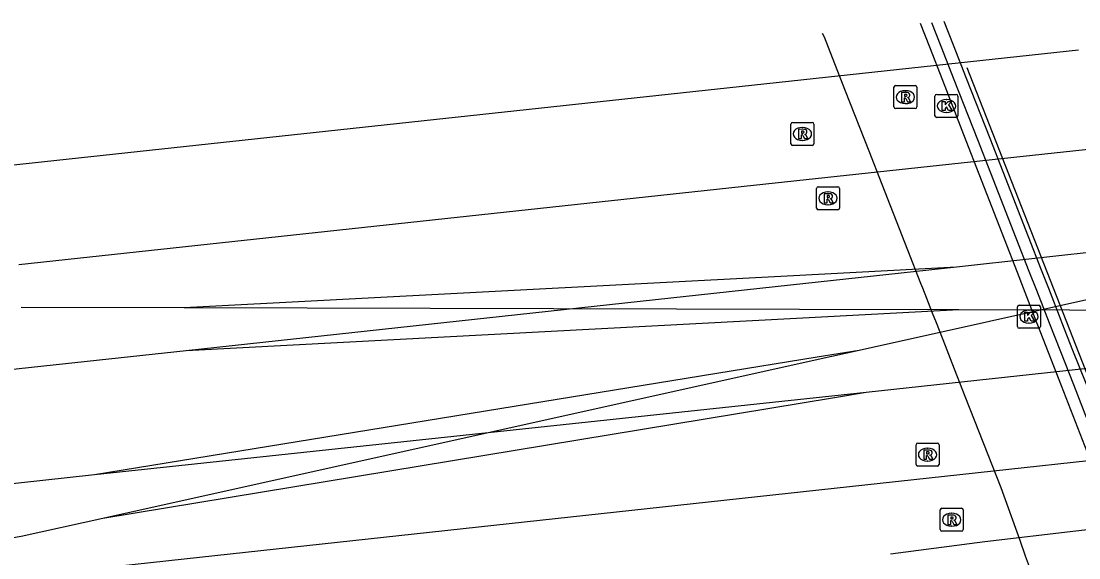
# Model space of a CAD drawing. Extents: x 160676 to 161153, y 383244 to 383713.
# Drawn here: x 161062.94 to 161108.91, y 383680.95 to 383704.29 of the extents above; entities that cross this region are included whole.
import ezdxf

# ---------------------------------------------------------------- set-up
doc = ezdxf.new("R2010")
doc.units = 0
for name, color, linetype in [('IMGEO_Fietspad_open', 7, 'Continuous'), ('IMGEO_Kolk', 7, 'Continuous'), ('IMGEO_Lijnafwatering', 7, 'Continuous'), ('IMGEO_Muur', 7, 'Continuous'), ('IMGEO_Rijbaan_lokaal_gesloten', 7, 'Continuous'), ('IMGEO_Rioolput', 7, 'Continuous'), ('IMGEO_Spoor', 7, 'Continuous'), ('IMGEO_Spoorbaan_halfverhard', 7, 'Continuous')]:
    doc.layers.add(name, color=color, linetype=linetype)

msp = doc.modelspace()

# ---------------------------------------------------------------- linework, layer by layer
at = {"layer": 'IMGEO_Fietspad_open'}
msp.add_lwpolyline([(161108.924, 383674.525), (161106.927, 383680.134), (161106.763, 383680.56), (161106.595, 383681.016), (161106.352, 383681.71), (161105.533, 383683.987), (161104.969, 383685.426), (161103.974, 383687.967), (161103.407, 383689.413), (161103.11, 383690.171), (161102.717, 383691.173), (161102.556, 383691.584), (161102.13, 383692.673), (161102.047, 383692.884), (161101.481, 383694.329), (161100.361, 383697.187), (161099.793, 383698.635), (161098.772, 383701.242), (161098.204, 383702.691), (161097.85, 383703.595), (161097.766, 383703.744)], dxfattribs=at)
at = {"layer": 'IMGEO_Kolk'}
for p, q in [((161102.655, 383700.171), (161102.655, 383701.023)), ((161102.73, 383701.097), (161103.582, 383701.097)), ((161103.143, 383700.877), (161103.168, 383700.877)), ((161103.656, 383701.023), (161103.656, 383700.171)), ((161103.166, 383700.317), (161103.141, 383700.317)), ((161103.582, 383700.097), (161102.73, 383700.097)), ((161106.24, 383691.01), (161106.24, 383691.862)), ((161106.315, 383691.936), (161107.167, 383691.936)), ((161106.728, 383691.716), (161106.753, 383691.716)), ((161107.241, 383691.862), (161107.241, 383691.01)), ((161106.751, 383691.156), (161106.726, 383691.156)), ((161107.167, 383690.936), (161106.315, 383690.936))]:
    msp.add_line(p, q, dxfattribs=at)
for points in [[(161102.655, 383700.171), (161102.655, 383701.023)], [(161102.73, 383701.097), (161103.582, 383701.097)], [(161102.976, 383700.797), (161103.099, 383700.797), (161103.099, 383700.646), (161103.229, 383700.797), (161103.393, 383700.797), (161103.247, 383700.646), (161103.4, 383700.397), (161103.248, 383700.397), (161103.163, 383700.561), (161103.099, 383700.494), (161103.099, 383700.397), (161102.976, 383700.397), (161102.976, 383700.797)], [(161103.656, 383701.023), (161103.656, 383700.171)], [(161103.582, 383700.097), (161102.73, 383700.097)], [(161106.24, 383691.01), (161106.24, 383691.862)], [(161106.315, 383691.936), (161107.167, 383691.936)], [(161106.561, 383691.636), (161106.684, 383691.636), (161106.684, 383691.485), (161106.814, 383691.636), (161106.978, 383691.636), (161106.832, 383691.485), (161106.985, 383691.236), (161106.833, 383691.236), (161106.748, 383691.4), (161106.684, 383691.333), (161106.684, 383691.236), (161106.561, 383691.236), (161106.561, 383691.636)], [(161107.241, 383691.862), (161107.241, 383691.01)], [(161107.167, 383690.936), (161106.315, 383690.936)]]:
    msp.add_lwpolyline(points, dxfattribs=at)
for centre, start, end in [((161102.732, 383701.021), 91.552, 178.448), ((161102.732, 383701.021), 91.552, 178.448), ((161103.58, 383701.021), 1.552, 88.448), ((161103.58, 383701.021), 1.552, 88.448), ((161102.732, 383700.173), 181.552, 268.448), ((161102.732, 383700.173), 181.552, 268.448), ((161103.58, 383700.173), 271.552, 358.448), ((161103.58, 383700.173), 271.552, 358.448), ((161106.317, 383691.86), 91.552, 178.448), ((161106.317, 383691.86), 91.552, 178.448), ((161107.165, 383691.86), 1.552, 88.448), ((161107.165, 383691.86), 1.552, 88.448), ((161106.317, 383691.012), 181.552, 268.448), ((161106.317, 383691.012), 181.552, 268.448), ((161107.165, 383691.012), 271.552, 358.448), ((161107.165, 383691.012), 271.552, 358.448)]:
    msp.add_arc(centre, 0.0765, start, end, dxfattribs=at)
for centre, major_axis, ratio, start_param, end_param in [((161103.142, 383700.597), (-0.387, 0.002), 0.722429, 4.712389, 7.853982), ((161103.167, 383700.597), (-0.39, 0.002), 0.717154, 1.570796, 4.712389), ((161106.727, 383691.436), (-0.387, 0.002), 0.722429, 4.712389, 7.853982), ((161106.752, 383691.436), (-0.39, 0.002), 0.717154, 1.570796, 4.712389)]:
    msp.add_ellipse(centre, major_axis=major_axis, ratio=ratio, start_param=start_param, end_param=end_param, dxfattribs=at)
at = {"layer": 'IMGEO_Lijnafwatering'}
msp.add_lwpolyline([(161104.046, 383702.275), (161111.839, 383682.366)], dxfattribs=at)
at = {"layer": 'IMGEO_Muur'}
for points in [[(161110.589, 383682.158), (161109.731, 383684.365), (161109.166, 383685.82), (161108.154, 383688.425), (161107.591, 383689.871), (161107.127, 383691.067), (161107.086, 383691.173), (161106.577, 383692.481), (161106.503, 383692.673), (161106.236, 383693.359), (161105.674, 383694.804), (161104.575, 383697.634), (161104.012, 383699.083), (161102.995, 383701.698), (161102.432, 383703.147), (161102.03, 383704.181)], [(161102.508, 383704.23), (161102.912, 383703.198), (161103.479, 383701.75), (161104.502, 383699.135), (161105.069, 383697.687), (161106.175, 383694.861), (161106.741, 383693.416), (161107.064, 383692.59), (161107.618, 383691.173), (161108.106, 383689.928), (161108.672, 383688.481), (161109.694, 383685.87), (161110.261, 383684.421), (161111.104, 383682.245)]]:
    msp.add_lwpolyline(points, dxfattribs=at)
at = {"layer": 'IMGEO_Rijbaan_lokaal_gesloten'}
msp.add_lwpolyline([(161103.043, 383704.285), (161103.446, 383703.256), (161104.013, 383701.807), (161105.037, 383699.192), (161105.604, 383697.744), (161106.708, 383694.921), (161107.274, 383693.476), (161107.589, 383692.673), (161108.13, 383691.29), (161108.176, 383691.173), (161108.64, 383689.986), (161109.206, 383688.54), (161110.229, 383685.927), (161110.796, 383684.478), (161111.66, 383682.271), (161111.913, 383681.625)], dxfattribs=at)
at = {"layer": 'IMGEO_Rioolput'}
for p, q in [((161100.869, 383700.556), (161100.869, 383701.408)), ((161100.944, 383701.482), (161101.796, 383701.482)), ((161101.357, 383701.262), (161101.382, 383701.262)), ((161101.87, 383701.408), (161101.87, 383700.556)), ((161101.38, 383700.702), (161101.355, 383700.702)), ((161101.796, 383700.482), (161100.944, 383700.482)), ((161096.395, 383698.956), (161096.395, 383699.808)), ((161096.47, 383699.882), (161097.322, 383699.882)), ((161097.396, 383699.808), (161097.396, 383698.956)), ((161096.883, 383699.662), (161096.908, 383699.662)), ((161097.322, 383698.882), (161096.47, 383698.882)), ((161096.906, 383699.102), (161096.881, 383699.102)), ((161097.507, 383696.158), (161097.507, 383697.01)), ((161097.582, 383697.084), (161098.434, 383697.084)), ((161098.508, 383697.01), (161098.508, 383696.158)), ((161097.995, 383696.864), (161098.02, 383696.864)), ((161098.434, 383696.084), (161097.582, 383696.084)), ((161098.018, 383696.304), (161097.993, 383696.304)), ((161101.834, 383685.012), (161101.834, 383685.864)), ((161101.909, 383685.938), (161102.761, 383685.938)), ((161102.322, 383685.718), (161102.347, 383685.718)), ((161102.835, 383685.864), (161102.835, 383685.012)), ((161102.345, 383685.158), (161102.32, 383685.158)), ((161102.761, 383684.938), (161101.909, 383684.938)), ((161102.881, 383682.18), (161102.881, 383683.032)), ((161102.956, 383683.106), (161103.808, 383683.106)), ((161103.369, 383682.886), (161103.394, 383682.886)), ((161103.882, 383683.032), (161103.882, 383682.18)), ((161103.392, 383682.326), (161103.367, 383682.326)), ((161103.808, 383682.106), (161102.956, 383682.106))]:
    msp.add_line(p, q, dxfattribs=at)
for points in [[(161100.869, 383700.556), (161100.869, 383701.408)], [(161100.944, 383701.482), (161101.796, 383701.482)], [(161101.458, 383701.18), (161101.206, 383701.182), (161101.206, 383700.782)], [(161101.87, 383701.408), (161101.87, 383700.556)], [(161101.206, 383700.782), (161101.33, 383700.782), (161101.33, 383700.944), (161101.341, 383700.944)], [(161101.384, 383701.101), (161101.33, 383701.101), (161101.33, 383701.02)], [(161101.33, 383701.02), (161101.382, 383701.02)], [(161101.388, 383700.915), (161101.459, 383700.782), (161101.599, 383700.782), (161101.534, 383700.908)], [(161101.796, 383700.482), (161100.944, 383700.482)], [(161096.395, 383698.956), (161096.395, 383699.808)], [(161096.47, 383699.882), (161097.322, 383699.882)], [(161097.396, 383699.808), (161097.396, 383698.956)], [(161096.984, 383699.58), (161096.732, 383699.582), (161096.732, 383699.182)], [(161096.732, 383699.182), (161096.856, 383699.182), (161096.856, 383699.344), (161096.867, 383699.344)], [(161096.91, 383699.501), (161096.856, 383699.501), (161096.856, 383699.42)], [(161096.856, 383699.42), (161096.908, 383699.42)], [(161096.914, 383699.315), (161096.985, 383699.182), (161097.125, 383699.182), (161097.06, 383699.308)], [(161097.322, 383698.882), (161096.47, 383698.882)], [(161097.507, 383696.158), (161097.507, 383697.01)], [(161097.582, 383697.084), (161098.434, 383697.084)], [(161098.508, 383697.01), (161098.508, 383696.158)], [(161098.096, 383696.782), (161097.844, 383696.784), (161097.844, 383696.384)], [(161097.844, 383696.384), (161097.968, 383696.384), (161097.968, 383696.546), (161097.979, 383696.546)], [(161098.022, 383696.703), (161097.968, 383696.703), (161097.968, 383696.622)], [(161097.968, 383696.622), (161098.02, 383696.622)], [(161098.434, 383696.084), (161097.582, 383696.084)], [(161098.026, 383696.517), (161098.097, 383696.384), (161098.237, 383696.384), (161098.172, 383696.51)], [(161101.834, 383685.012), (161101.834, 383685.864)], [(161101.909, 383685.938), (161102.761, 383685.938)], [(161102.423, 383685.636), (161102.171, 383685.638), (161102.171, 383685.238)], [(161102.349, 383685.557), (161102.295, 383685.557), (161102.295, 383685.476)], [(161102.835, 383685.864), (161102.835, 383685.012)], [(161102.171, 383685.238), (161102.295, 383685.238), (161102.295, 383685.4), (161102.306, 383685.4)], [(161102.295, 383685.476), (161102.347, 383685.476)], [(161102.353, 383685.371), (161102.424, 383685.238), (161102.564, 383685.238), (161102.499, 383685.364)], [(161102.761, 383684.938), (161101.909, 383684.938)], [(161102.881, 383682.18), (161102.881, 383683.032)], [(161102.956, 383683.106), (161103.808, 383683.106)], [(161103.47, 383682.804), (161103.218, 383682.806), (161103.218, 383682.406)], [(161103.882, 383683.032), (161103.882, 383682.18)], [(161103.218, 383682.406), (161103.342, 383682.406), (161103.342, 383682.568), (161103.353, 383682.568)], [(161103.396, 383682.725), (161103.342, 383682.725), (161103.342, 383682.644)], [(161103.342, 383682.644), (161103.394, 383682.644)], [(161103.4, 383682.539), (161103.471, 383682.406), (161103.611, 383682.406), (161103.546, 383682.532)], [(161103.808, 383682.106), (161102.956, 383682.106)]]:
    msp.add_lwpolyline(points, dxfattribs=at)
for centre, radius, start, end in [((161100.946, 383701.406), 0.0765, 91.552, 178.448), ((161100.946, 383701.406), 0.0765, 91.552, 178.448), ((161101.457, 383701.07), 0.109, 350.3612, 89.416), ((161101.794, 383701.406), 0.0765, 1.552, 88.448), ((161101.794, 383701.406), 0.0765, 1.552, 88.448), ((161101.34, 383700.891), 0.0533, 26.0293, 88.6989), ((161101.366, 383701.209), 0.19, 274.7715, 282.9687), ((161101.39, 383701.005), 0.0964, 77.0061, 93.1865), ((161101.404, 383701.062), 0.0378, 276.6634, 79.6772), ((161101.455, 383701.07), 0.112, 277.5842, 350.9817), ((161101.439, 383700.855), 0.108, 29.5134, 73.7905), ((161100.946, 383700.558), 0.0765, 181.552, 268.448), ((161100.946, 383700.558), 0.0765, 181.552, 268.448), ((161101.794, 383700.558), 0.0765, 271.552, 358.448), ((161101.794, 383700.558), 0.0765, 271.552, 358.448), ((161096.472, 383699.806), 0.0765, 91.552, 178.448), ((161096.472, 383699.806), 0.0765, 91.552, 178.448), ((161097.32, 383699.806), 0.0765, 1.552, 88.448), ((161097.32, 383699.806), 0.0765, 1.552, 88.448), ((161096.866, 383699.291), 0.0533, 26.0293, 88.6989), ((161096.892, 383699.609), 0.19, 274.7715, 282.9687), ((161096.916, 383699.405), 0.0964, 77.0061, 93.1865), ((161096.93, 383699.462), 0.0378, 276.6634, 79.6772), ((161096.983, 383699.47), 0.109, 350.3612, 89.416), ((161096.981, 383699.47), 0.112, 277.5842, 350.9817), ((161096.965, 383699.255), 0.108, 29.5134, 73.7905), ((161096.472, 383698.958), 0.0765, 181.552, 268.448), ((161096.472, 383698.958), 0.0765, 181.552, 268.448), ((161097.32, 383698.958), 0.0765, 271.552, 358.448), ((161097.32, 383698.958), 0.0765, 271.552, 358.448), ((161097.584, 383697.008), 0.0765, 91.552, 178.448), ((161097.584, 383697.008), 0.0765, 91.552, 178.448), ((161098.432, 383697.008), 0.0765, 1.552, 88.448), ((161098.432, 383697.008), 0.0765, 1.552, 88.448), ((161097.978, 383696.493), 0.0533, 26.0293, 88.6989), ((161098.004, 383696.811), 0.19, 274.7715, 282.9687), ((161098.028, 383696.607), 0.0964, 77.0061, 93.1865), ((161098.042, 383696.664), 0.0378, 276.6634, 79.6772), ((161098.095, 383696.672), 0.109, 350.3612, 89.416), ((161098.093, 383696.672), 0.112, 277.5842, 350.9817), ((161098.077, 383696.457), 0.108, 29.5134, 73.7905), ((161097.584, 383696.16), 0.0765, 181.552, 268.448), ((161097.584, 383696.16), 0.0765, 181.552, 268.448), ((161098.432, 383696.16), 0.0765, 271.552, 358.448), ((161098.432, 383696.16), 0.0765, 271.552, 358.448), ((161101.911, 383685.862), 0.0765, 91.552, 178.448), ((161101.911, 383685.862), 0.0765, 91.552, 178.448), ((161102.355, 383685.461), 0.0964, 77.0061, 93.1865), ((161102.369, 383685.518), 0.0378, 276.6634, 79.6772), ((161102.422, 383685.526), 0.109, 350.3612, 89.416), ((161102.42, 383685.526), 0.112, 277.5842, 350.9817), ((161102.759, 383685.862), 0.0765, 1.552, 88.448), ((161102.759, 383685.862), 0.0765, 1.552, 88.448), ((161102.305, 383685.347), 0.0533, 26.0293, 88.6989), ((161102.331, 383685.665), 0.19, 274.7715, 282.9687), ((161102.404, 383685.311), 0.108, 29.5134, 73.7905), ((161101.911, 383685.014), 0.0765, 181.552, 268.448), ((161101.911, 383685.014), 0.0765, 181.552, 268.448), ((161102.759, 383685.014), 0.0765, 271.552, 358.448), ((161102.759, 383685.014), 0.0765, 271.552, 358.448), ((161102.958, 383683.03), 0.0765, 91.552, 178.448), ((161102.958, 383683.03), 0.0765, 91.552, 178.448), ((161103.469, 383682.694), 0.109, 350.3612, 89.416), ((161103.806, 383683.03), 0.0765, 1.552, 88.448), ((161103.806, 383683.03), 0.0765, 1.552, 88.448), ((161103.352, 383682.515), 0.0533, 26.0293, 88.6989), ((161103.378, 383682.833), 0.19, 274.7715, 282.9687), ((161103.402, 383682.629), 0.0964, 77.0061, 93.1865), ((161103.416, 383682.686), 0.0378, 276.6634, 79.6772), ((161103.467, 383682.694), 0.112, 277.5842, 350.9817), ((161103.451, 383682.479), 0.108, 29.5134, 73.7905), ((161102.958, 383682.182), 0.0765, 181.552, 268.448), ((161102.958, 383682.182), 0.0765, 181.552, 268.448), ((161103.806, 383682.182), 0.0765, 271.552, 358.448), ((161103.806, 383682.182), 0.0765, 271.552, 358.448)]:
    msp.add_arc(centre, radius, start, end, dxfattribs=at)
for centre, major_axis, ratio, start_param, end_param in [((161101.356, 383700.982), (-0.387, 0.002), 0.722429, 4.712389, 7.853982), ((161101.381, 383700.982), (-0.39, 0.002), 0.717154, 1.570796, 4.712389), ((161096.882, 383699.382), (-0.387, 0.002), 0.722429, 4.712389, 7.853982), ((161096.907, 383699.382), (-0.39, 0.002), 0.717154, 1.570796, 4.712389), ((161097.994, 383696.584), (-0.387, 0.002), 0.722429, 4.712389, 7.853982), ((161098.019, 383696.584), (-0.39, 0.002), 0.717154, 1.570796, 4.712389), ((161102.321, 383685.438), (-0.387, 0.002), 0.722429, 4.712389, 7.853982), ((161102.346, 383685.438), (-0.39, 0.002), 0.717154, 1.570796, 4.712389), ((161103.368, 383682.606), (-0.387, 0.002), 0.722429, 4.712389, 7.853982), ((161103.393, 383682.606), (-0.39, 0.002), 0.717154, 1.570796, 4.712389)]:
    msp.add_ellipse(centre, major_axis=major_axis, ratio=ratio, start_param=start_param, end_param=end_param, dxfattribs=at)
at = {"layer": 'IMGEO_Spoor'}
for points in [[(161093.204, 383701.345), (161108.893, 383703.041)], [(161012.649, 383693.758), (161032.175, 383695.071), (161047.981, 383696.456), (161093.204, 383701.345)], [(161094.765, 383697.147), (161110.529, 383698.847)], [(161062.845, 383693.706), (161094.765, 383697.147)], [(161103.593, 383693.603), (161110.393, 383694.352)], [(161096.227, 383693.214), (161103.593, 383693.603)], [(161096.374, 383692.819), (161103.593, 383693.603)], [(160807.257, 383693.046), (160814.167, 383691.641), (160825.478, 383689.569), (160842.512, 383686.724), (160853.887, 383684.978), (160865.29, 383683.494), (160871.006, 383682.891), (160876.734, 383682.401), (160911.142, 383679.852), (160920.849, 383679.492), (160931.37, 383679.275), (160941.893, 383679.249), (160951.606, 383679.382), (160960.506, 383679.646), (160971.018, 383680.123), (160980.713, 383680.732), (160996.307, 383682.013), (161070.12, 383689.969)], [(161070.021, 383691.829), (161096.227, 383693.214)], [(161070.12, 383689.969), (161096.374, 383692.819)], [(161099.358, 383689.984), (161110.686, 383692.503)], [(161062.943, 383691.847), (161070.021, 383691.829)], [(161070.021, 383691.829), (161096.767, 383691.761)], [(161096.767, 383691.761), (161103.691, 383691.744)], [(161096.907, 383691.385), (161103.691, 383691.744)], [(161103.691, 383691.744), (161113.307, 383691.72)], [(161070.12, 383689.969), (161096.907, 383691.385)], [(161066.129, 383684.581), (161097.538, 383689.688)], [(161097.538, 383689.688), (161099.358, 383689.984)], [(161097.576, 383689.588), (161099.358, 383689.984)], [(161099.661, 383688.147), (161114.09, 383689.713)], [(160804.225, 383689.295), (160806.659, 383688.787), (160818.376, 383686.573), (160835.996, 383683.564), (160847.763, 383681.765), (160859.552, 383680.145), (160871.367, 383678.714), (160883.21, 383677.482), (160895.075, 383676.427), (160906.949, 383675.599), (160912.894, 383675.33), (160930.74, 383674.73), (160938.54, 383674.633), (160946.99, 383674.64), (160954.79, 383674.753), (160962.587, 383674.968), (160971.03, 383675.313), (160978.819, 383675.739), (160987.25, 383676.315), (160995.024, 383676.948), (161008.233, 383678.23), (161066.129, 383684.581)], [(161066.49, 383682.676), (161097.576, 383689.588)], [(161066.129, 383684.581), (161098.17, 383687.988)], [(161066.49, 383682.676), (161098.201, 383687.906)], [(161098.17, 383687.988), (161099.661, 383688.147)], [(161098.201, 383687.906), (161099.661, 383688.147)], [(161099.605, 383684.129), (161115.588, 383685.869)], [(161063.228, 383680.168), (161099.605, 383684.129)], [(161062.945, 383681.887), (161066.49, 383682.676)], [(161035.872, 383677.224), (161062.945, 383681.887)]]:
    msp.add_lwpolyline(points, dxfattribs=at)
at = {"layer": 'IMGEO_Spoorbaan_halfverhard'}
msp.add_lwpolyline([(161100.725, 383681.119), (161104.817, 383681.66), (161116.687, 383683.051)], dxfattribs=at)

doc.saveas('drawing.dxf')
